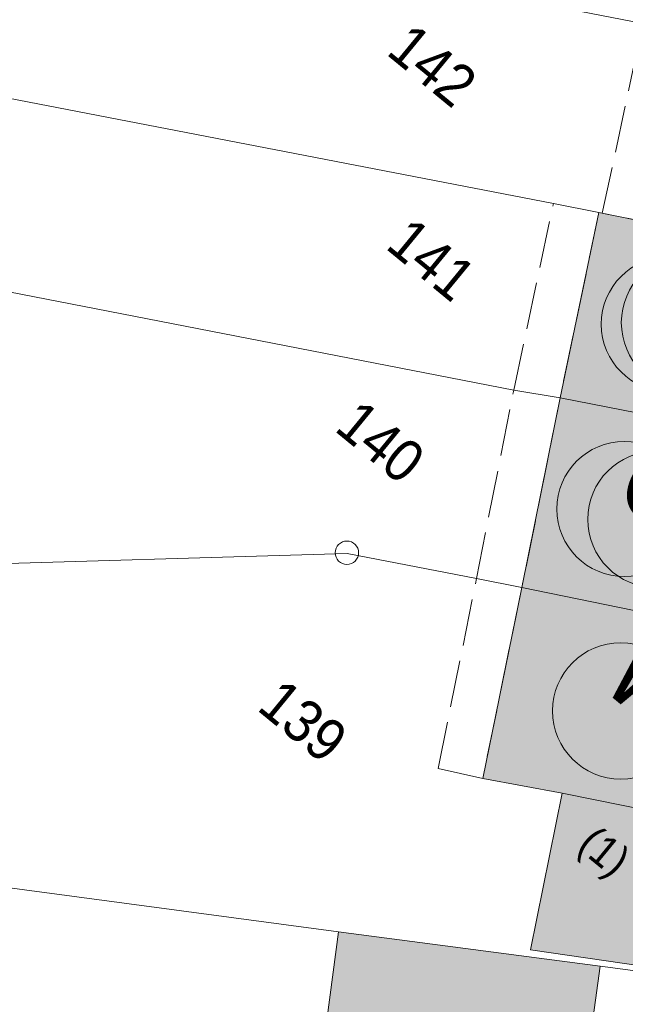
# Model space of a CAD drawing. Header units: metres. Extents: x -740 to 758, y -633 to 854.
# Tile 567 of 656: x 193 to 209, y -365 to -339. Entities that reach past the tile are written whole.
import ezdxf

# ---------------------------------------------------------------- set-up
doc = ezdxf.new("R2010")
doc.units = ezdxf.units.M
doc.header["$MEASUREMENT"] = 0
doc.linetypes.add('1248_416', pattern=[1.664, 1.248, -0.416])
for name, color, linetype in [('Gas.LOVION', 7, 'Continuous'), ('Grundkarte.LOVION', 7, 'Continuous'), ('Grundkarte_Text.LOVION', 7, 'Continuous'), ('Wasser.LOVION', 7, 'Continuous')]:
    doc.layers.add(name, color=color, linetype=linetype)
doc.styles.add('ERSTELLTER_STIL_1', font='arial.ttf')

msp = doc.modelspace()

# ---------------------------------------------------------------- hatches: boundary and pattern name
at = {"layer": 'Grundkarte.LOVION', "linetype": 'Continuous', "lineweight": 18}
for color, points in [(9, [(208.525, -343.891), (208.435, -343.87), (207.408, -348.788), (216.267, -350.523), (217.262, -345.579), (209.821, -344.149)]), (9, [(207.408, -348.788), (206.393, -353.823), (215.29, -355.643), (216.267, -350.523)]), (9, [(206.393, -353.823), (205.352, -358.891), (207.458, -359.276), (214.152, -360.631), (214.301, -360.646), (215.29, -355.643)]), (254, [(213.78, -360.756), (214.111, -360.812), (214.152, -360.631), (207.458, -359.276), (206.624, -363.436), (213.07, -364.372)]), (254, [(207.881, -368.131), (208.47, -363.876), (201.523, -362.959), (200.844, -368.109), (203.039, -368.19), (203.043, -367.924), (204.225, -367.927)])]:
    msp.add_hatch(color=color, dxfattribs=at).paths.add_polyline_path(points)

# ---------------------------------------------------------------- linework, layer by layer
at = {"layer": 'Gas.LOVION', "color": 5, "linetype": 'Continuous', "lineweight": 18}
for centre, radius in [((210.288, -346.835), 1.791), ((209.111, -351.739), 1.792)]:
    msp.add_circle(centre, radius, dxfattribs=at)
at = {"layer": 'Grundkarte.LOVION', "color": 8, "linetype": 'Continuous', "lineweight": 18}
for points in [[(195.148, -331.012), (210.599, -333.964), (211.831, -334.169), (220.535, -335.83), (224.327, -336.524), (223.157, -341.485), (219.573, -340.801), (210.837, -339.113), (209.599, -338.85), (193.391, -335.706), (194.819, -331.872)], [(193.391, -335.706), (209.599, -338.85), (210.837, -339.113), (219.573, -340.801), (223.157, -341.485), (222.323, -346.562), (218.59, -345.863), (217.262, -345.579), (209.821, -344.149), (208.525, -343.891), (208.435, -343.87), (207.229, -343.633), (191.714, -340.628), (191.771, -340.298)], [(222.323, -346.562), (221.478, -351.521), (216.267, -350.523), (207.408, -348.788), (206.176, -348.584), (191.413, -345.712), (191.714, -340.628), (207.229, -343.633), (208.435, -343.87), (208.525, -343.891), (209.821, -344.149), (217.262, -345.579), (218.59, -345.863)], [(208.525, -343.891), (209.821, -344.149), (217.262, -345.579), (216.267, -350.523), (207.408, -348.788), (208.435, -343.87)], [(190.937, -353.236), (191.202, -348.392), (191.413, -345.712), (206.176, -348.584), (207.408, -348.788), (216.267, -350.523), (221.478, -351.521), (220.714, -356.709), (215.29, -355.643), (206.393, -353.823), (205.188, -353.587), (201.753, -352.917)], [(207.408, -348.788), (216.267, -350.523), (215.29, -355.643), (206.393, -353.823)], [(190.937, -353.236), (201.753, -352.917), (205.188, -353.587), (206.393, -353.823), (215.29, -355.643), (220.714, -356.709), (219.399, -365.32), (208.47, -363.876), (201.523, -362.959), (190.413, -361.474), (190.64, -358.053)], [(206.393, -353.823), (215.29, -355.643), (214.301, -360.646), (214.152, -360.631), (207.458, -359.276), (205.352, -358.891)], [(213.78, -360.756), (213.07, -364.372), (206.624, -363.436), (207.458, -359.276), (214.152, -360.631), (214.111, -360.812)], [(190.003, -367.869), (190.413, -361.474), (201.523, -362.959), (208.47, -363.876), (219.399, -365.32), (218.307, -374.707), (212.515, -374.416), (204.022, -374.005), (202.775, -373.95), (200.34, -373.833), (189.914, -369.68)], [(207.881, -368.131), (204.225, -367.927), (203.043, -367.924), (203.039, -368.19), (200.844, -368.109), (201.523, -362.959), (208.47, -363.876)]]:
    msp.add_lwpolyline(points, close=True, dxfattribs=at)
at = {"layer": 'Grundkarte.LOVION', "color": 8, "linetype": '1248_416', "lineweight": 18}
for points in [[(209.821, -344.149), (208.525, -343.891), (209.599, -338.85), (210.837, -339.113)], [(207.408, -348.788), (206.176, -348.584), (207.229, -343.633), (208.435, -343.87)], [(206.393, -353.823), (205.188, -353.587), (206.176, -348.584), (207.408, -348.788)], [(205.352, -358.891), (204.173, -358.622), (205.188, -353.587), (206.393, -353.823)]]:
    msp.add_lwpolyline(points, close=True, dxfattribs=at)
at = {"layer": 'Grundkarte.LOVION', "color": 9, "linetype": 'Continuous', "lineweight": 18}
msp.add_circle((201.75, -352.899), 0.311, dxfattribs=at)
at = {"layer": 'Wasser.LOVION', "color": 94, "linetype": 'Continuous', "lineweight": 18}
for centre, radius in [((210.838, -346.791), 1.808), ((209.949, -352.013), 1.811), ((209.016, -357.097), 1.81)]:
    msp.add_circle(centre, radius, dxfattribs=at)

# ---------------------------------------------------------------- texts
at = {"layer": 'Gas.LOVION', "color": 5, "linetype": 'Continuous', "lineweight": 18, "insert": (208.691, -351.328), "char_height": 2.48983, "attachment_point": 7, "rotation": 320.5838, "style": 'ERSTELLTER_STIL_1'}
msp.add_mtext('{\\A1;\\W0.71564x;G}', dxfattribs=at)
at = {"layer": 'Grundkarte_Text.LOVION', "color": 7, "linetype": 'Continuous', "lineweight": 13, "attachment_point": 7, "style": 'ERSTELLTER_STIL_1'}
for s, insert, char_height, rotation in [('{\\A1;\\W0.89451x;142}', (202.763, -339.651), 1.12432, 320.5834), ('{\\A1;\\W0.89449x;141}', (202.741, -344.802), 1.1243, 320.5864), ('{\\A1;\\W0.89449x;140}', (201.377, -349.653), 1.1243, 320.5864), ('{\\A1;\\W0.89451x;139}', (199.321, -357.064), 1.12428, 320.5855), ('{\\A1;\\W0.89449x;(1)}', (207.676, -360.93), 0.83074, 320.5848)]:
    msp.add_mtext(s, dxfattribs=dict(at, insert=insert, char_height=char_height, rotation=rotation))
at = {"layer": 'Wasser.LOVION', "color": 94, "linetype": 'Continuous', "lineweight": 18, "insert": (208.402, -356.421), "char_height": 2.48985, "attachment_point": 7, "rotation": 320.5841, "style": 'ERSTELLTER_STIL_1'}
msp.add_mtext('{\\A1;\\W0.71561x;W}', dxfattribs=at)

doc.saveas('drawing.dxf')
